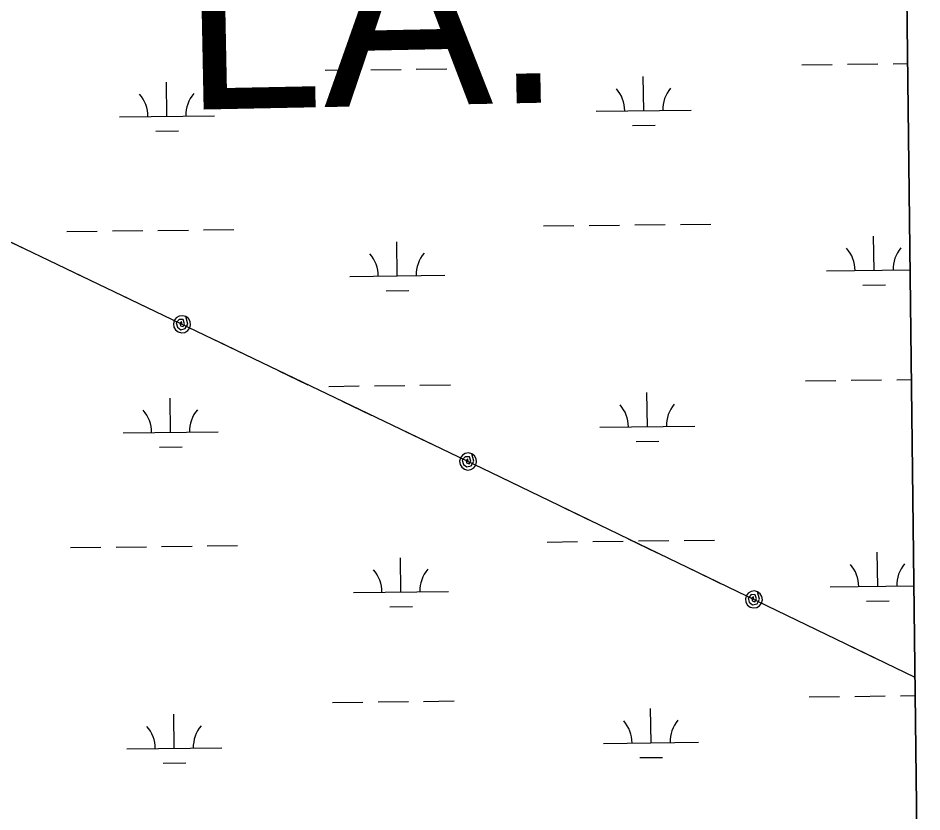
# Model space of a CAD drawing. Extents: x 3683402 to 3721514, y 487807 to 513565.
# Drawn here: x 3718399 to 3719350, y 494057 to 494893 of the extents above; entities that cross this region are included whole.
import ezdxf

# ---------------------------------------------------------------- set-up
doc = ezdxf.new("R2010")
doc.units = 0
for name, color, linetype in [('V-GRID-FRAM', 7, 'Continuous'), ('V-TOPO-GNAM-IDEN', 7, 'Continuous'), ('V-UTIL-LINE', 7, 'Continuous'), ('V-WETL-SWMP', 7, 'Continuous')]:
    doc.layers.add(name, color=color, linetype=linetype)

msp = doc.modelspace()

# ---------------------------------------------------------------- linework, layer by layer
at = {"layer": 'V-GRID-FRAM'}
msp.add_lwpolyline([(3687448.05, 511403.47), (3719130.83, 511772.14), (3719350.33, 493590.7), (3687651.68, 493221.84), (3687448.05, 511403.47)], dxfattribs=at)
at = {"layer": 'V-UTIL-LINE'}
for points in [[(3716029.77, 495789.78), (3718896.17, 494414.88), (3719342.98, 494199.12)], [(3718372.24, 494666.19), (3718402.9, 494651.48)], [(3718438.96, 494634.19), (3718469.62, 494619.48)], [(3718505.68, 494602.18), (3718536.34, 494587.48)], [(3718571.49, 494570.62), (3718571.04, 494573.46), (3718569.36, 494571.84), (3718569.86, 494569.14), (3718572.63, 494568.17), (3718574.24, 494571.16), (3718572.79, 494575.62), (3718568.53, 494575.7), (3718565.33, 494572.03), (3718566.64, 494567.64), (3718570.15, 494564.88), (3718574.83, 494566.04), (3718577.5, 494570.85), (3718575.38, 494578.73), (3718571.98, 494579.6), (3718568.5, 494579.11), (3718565.48, 494577.32), (3718563.37, 494574.51), (3718562.5, 494571.11), (3718563, 494567.63), (3718564.79, 494564.61), (3718567.6, 494562.5), (3718571, 494561.63), (3718574.48, 494562.13), (3718577.5, 494563.92), (3718579.6, 494566.72), (3718580.48, 494570.12), (3718579.98, 494573.6), (3718578.19, 494576.62), (3718575.38, 494578.73)], [(3718606.67, 494553.74), (3718637.32, 494539.04)], [(3718673.39, 494521.74), (3718704.04, 494507.04)], [(3718740.11, 494489.74), (3718770.77, 494475.03)], [(3718806.83, 494457.73), (3718837.49, 494443.03)], [(3718872.64, 494426.17), (3718872.18, 494429.01), (3718870.51, 494427.39), (3718871.01, 494424.69), (3718873.78, 494423.72), (3718875.39, 494426.71), (3718873.94, 494431.17), (3718869.68, 494431.25), (3718866.48, 494427.58), (3718867.78, 494423.19), (3718871.3, 494420.43), (3718875.98, 494421.59), (3718878.65, 494426.41), (3718876.53, 494434.28), (3718873.13, 494435.15), (3718869.65, 494434.66), (3718866.63, 494432.87), (3718864.52, 494430.06), (3718863.65, 494426.66), (3718864.15, 494423.18), (3718865.94, 494420.16), (3718868.74, 494418.05), (3718872.15, 494417.18), (3718875.62, 494417.68), (3718878.64, 494419.47), (3718880.75, 494422.27), (3718881.62, 494425.68), (3718881.13, 494429.15), (3718879.34, 494432.17), (3718876.53, 494434.28)], [(3718907.8, 494409.26), (3718938.42, 494394.48)], [(3718974.44, 494377.09), (3719005.05, 494362.3)], [(3719041.07, 494344.91), (3719071.69, 494330.12)], [(3719107.71, 494312.73), (3719138.33, 494297.95)], [(3719173.44, 494280.99), (3719172.99, 494283.84), (3719171.31, 494282.22), (3719171.81, 494279.52), (3719174.57, 494278.55), (3719176.19, 494281.53), (3719174.75, 494286), (3719170.49, 494286.08), (3719167.28, 494282.42), (3719168.57, 494278.03), (3719172.08, 494275.26), (3719176.77, 494276.41), (3719179.45, 494281.22), (3719177.35, 494289.1), (3719173.95, 494289.98), (3719170.47, 494289.49), (3719167.45, 494287.71), (3719165.33, 494284.91), (3719164.45, 494281.51), (3719164.94, 494278.03), (3719166.72, 494275), (3719169.52, 494272.89), (3719172.92, 494272.01), (3719176.4, 494272.49), (3719179.43, 494274.28), (3719181.54, 494277.08), (3719182.42, 494280.48), (3719181.93, 494283.96), (3719180.15, 494286.98), (3719177.35, 494289.1)], [(3719208.57, 494264.03), (3719239.18, 494249.24)], [(3719275.2, 494231.85), (3719305.82, 494217.07)], [(3719341.84, 494199.67), (3719342.98, 494199.12)]]:
    msp.add_lwpolyline(points, dxfattribs=at)
at = {"layer": 'V-WETL-SWMP'}
for p, q in [((3719350.33, 493590.7), (3719333.11, 495017.15)), ((3719224, 494843.77), (3719255.99, 494844.14)), ((3719271.99, 494844.33), (3719303.99, 494844.7)), ((3719319.99, 494844.89), (3719335.18, 494845.06)), ((3718722.12, 494837.94), (3718754.12, 494838.31)), ((3718770.12, 494838.49), (3718802.12, 494838.87)), ((3718818.12, 494839.05), (3718850.11, 494839.42)), ((3719057.48, 494795.4), (3719057.07, 494831.4)), ((3718555.61, 494789.57), (3718555.19, 494825.56)), ((3719007.49, 494794.82), (3719107.48, 494795.98)), ((3718505.61, 494788.99), (3718605.61, 494790.15)), ((3718543.79, 494774), (3718567.79, 494774.28)), ((3719045.66, 494779.83), (3719069.66, 494780.11)), ((3718546.16, 494669.38), (3718578.16, 494669.75)), ((3718594.16, 494669.94), (3718626.16, 494670.31)), ((3718952.04, 494674.1), (3718984.04, 494674.47)), ((3719000.04, 494674.65), (3719032.04, 494675.03)), ((3719048.04, 494675.21), (3719080.03, 494675.58)), ((3719096.03, 494675.77), (3719128.03, 494676.14)), ((3718450.17, 494668.26), (3718482.17, 494668.63)), ((3718498.17, 494668.82), (3718530.16, 494669.19)), ((3719299.93, 494627.39), (3719299.51, 494663.39)), ((3718798.05, 494621.56), (3718797.63, 494657.56)), ((3718748.05, 494620.98), (3718848.05, 494622.14)), ((3719249.93, 494626.81), (3719337.81, 494627.84)), ((3718786.23, 494605.99), (3718810.23, 494606.27)), ((3719288.11, 494611.83), (3719312.1, 494612.1)), ((3719227.86, 494511.12), (3719259.86, 494511.49)), ((3719275.86, 494511.68), (3719307.86, 494512.05)), ((3719323.86, 494512.23), (3719339.2, 494512.41)), ((3718725.99, 494505.28), (3718757.99, 494505.66)), ((3718773.99, 494505.84), (3718805.98, 494506.21)), ((3718821.98, 494506.4), (3718853.98, 494506.77)), ((3719061.35, 494462.75), (3719060.93, 494498.75)), ((3718559.48, 494456.91), (3718559.06, 494492.91)), ((3719011.35, 494462.17), (3719111.35, 494463.33)), ((3718509.48, 494456.33), (3718609.47, 494457.5)), ((3718547.66, 494441.35), (3718571.66, 494441.62)), ((3719049.53, 494447.18), (3719073.53, 494447.46)), ((3718502.03, 494336.17), (3718534.03, 494336.54)), ((3718550.03, 494336.73), (3718582.03, 494337.1)), ((3718598.03, 494337.28), (3718630.02, 494337.66)), ((3718955.91, 494341.44), (3718987.91, 494341.82)), ((3719003.91, 494342), (3719035.9, 494342.37)), ((3719051.9, 494342.56), (3719083.9, 494342.93)), ((3719099.9, 494343.12), (3719131.9, 494343.49)), ((3718454.04, 494335.61), (3718486.03, 494335.98)), ((3719303.79, 494294.74), (3719303.37, 494330.74)), ((3718801.92, 494288.91), (3718801.5, 494324.91)), ((3718751.92, 494288.33), (3718851.91, 494289.49)), ((3719253.8, 494294.16), (3719341.82, 494295.18)), ((3719291.97, 494279.17), (3719315.97, 494279.45)), ((3718790.1, 494273.34), (3718814.1, 494273.62)), ((3719231.73, 494178.46), (3719263.73, 494178.84)), ((3719279.73, 494179.02), (3719311.73, 494179.39)), ((3719327.72, 494179.58), (3719343.22, 494179.76)), ((3718729.86, 494172.63), (3718761.85, 494173)), ((3718777.85, 494173.19), (3718809.85, 494173.56)), ((3718825.85, 494173.75), (3718857.85, 494174.12)), ((3719065.22, 494130.1), (3719064.8, 494166.09)), ((3718563.34, 494124.26), (3718562.93, 494160.26)), ((3719015.22, 494129.51), (3719115.21, 494130.68)), ((3718513.35, 494123.68), (3718613.34, 494124.84)), ((3718551.52, 494108.69), (3718575.52, 494108.97)), ((3719053.4, 494114.53), (3719077.4, 494114.81))]:
    msp.add_line(p, q, dxfattribs=at)
for centre, start, end in [((3718500.37, 494789.4), 359.89418, 41.43784), ((3718610.84, 494790.68), 139.89418, 181.43783), ((3719002.24, 494795.23), 359.89418, 41.43784), ((3719112.72, 494796.52), 139.89418, 181.43783), ((3719244.68, 494627.23), 359.89418, 41.43784), ((3719355.16, 494628.51), 139.89418, 181.43783), ((3718742.81, 494621.39), 359.89418, 41.43784), ((3718853.28, 494622.68), 139.89418, 181.43783), ((3718504.23, 494456.75), 359.89418, 41.43784), ((3718614.71, 494458.03), 139.89418, 181.43783), ((3719006.11, 494462.58), 359.89418, 41.43784), ((3719116.58, 494463.87), 139.89418, 181.43783), ((3719248.55, 494294.57), 359.89418, 41.43784), ((3719359.03, 494295.86), 139.89418, 181.43783), ((3718746.67, 494288.74), 359.89418, 41.43784), ((3718857.15, 494290.03), 139.89418, 181.43783), ((3718508.1, 494124.09), 359.89418, 41.43784), ((3718618.58, 494125.38), 139.89418, 181.43783), ((3719009.97, 494129.93), 359.89418, 41.43784), ((3719120.45, 494131.21), 139.89418, 181.43783)]:
    msp.add_arc(centre, 35.25, start, end, dxfattribs=at)

# ---------------------------------------------------------------- texts
at = {"layer": 'V-TOPO-GNAM-IDEN'}
msp.add_text('LA.', height=200, rotation=1.14865, dxfattribs=at).set_placement((3718572.33, 494796.22))

doc.saveas('drawing.dxf')
